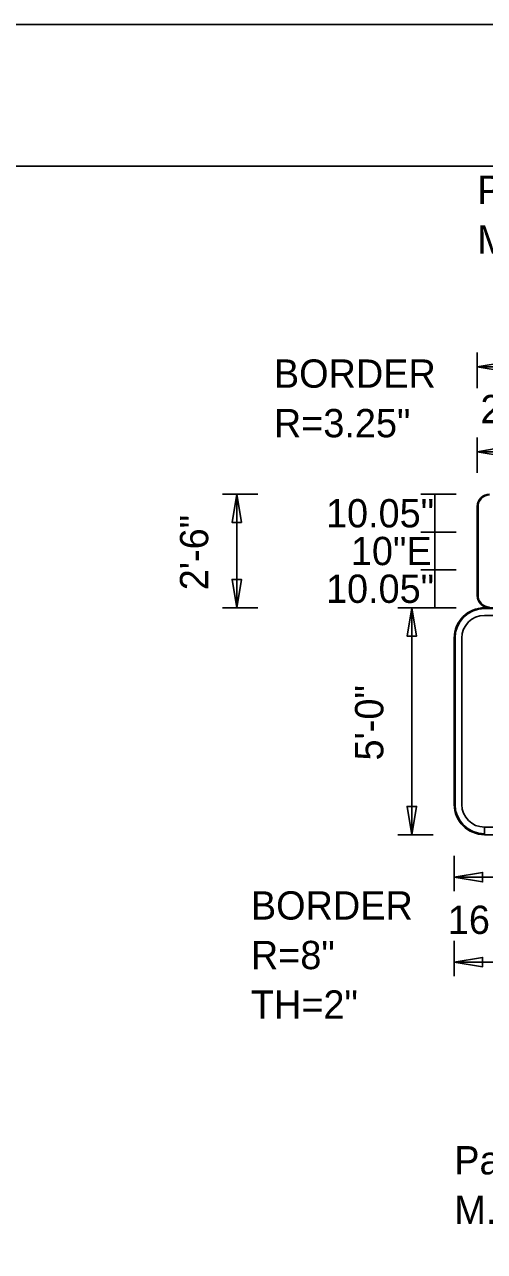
# Model space of a CAD drawing. Extents: x 1806251 to 1809821, y 414895 to 422886.
# Drawn here: x 1809675.736 to 1809676.955, y 415260.976 to 415264.226 of the extents above; entities that cross this region are included whole.
import ezdxf

# ---------------------------------------------------------------- set-up
doc = ezdxf.new("R2010")
doc.units = 0
for name, color, linetype in [('GSBWFILL', 7, 'Continuous'), ('GSCOLORFILL', 7, 'Continuous'), ('GSDIMS', 7, 'Continuous'), ('GSOUTLINE', 7, 'Continuous'), ('GSSHT', 7, 'Continuous')]:
    doc.layers.add(name, color=color, linetype=linetype)

msp = doc.modelspace()

# ---------------------------------------------------------------- linework, layer by layer
at = {"layer": 'GSBWFILL'}
for p, q in [((1809676.9356, 415262.9496), (1809676.9356, 415262.7136)), ((1809678.2356, 415262.6811), (1809676.9546, 415262.6811)), ((1809676.9546, 415262.6611), (1809678.2356, 415262.6611)), ((1809676.8746, 415262.6011), (1809676.8746, 415262.1601)), ((1809676.8946, 415262.1601), (1809676.8946, 415262.6011)), ((1809676.9546, 415262.0801), (1809676.9546, 415262.1001))]:
    msp.add_line(p, q, dxfattribs=at)
for centre, radius, start, end in [((1809676.9681, 415262.9496), 0.0325, 90, 180), ((1809676.9681, 415262.7136), 0.0325, 180, 270), ((1809676.9546, 415262.6011), 0.08, 90, 180), ((1809676.9546, 415262.6011), 0.06, 90, 180), ((1809676.9546, 415262.1601), 0.08, 180, 270), ((1809676.9546, 415262.1601), 0.06, 180, 270)]:
    msp.add_arc(centre, radius, start, end, dxfattribs=at)
at = {"layer": 'GSCOLORFILL'}
for p, q in [((1809676.9356, 415262.9496), (1809676.9356, 415262.7136)), ((1809676.9356, 415262.9496), (1809676.9356, 415262.7136)), ((1809676.9356, 415262.9496), (1809676.9356, 415262.7136)), ((1809676.9376, 415262.7136), (1809676.9376, 415262.9496)), ((1809678.2356, 415262.6811), (1809676.9546, 415262.6811)), ((1809678.2356, 415262.6811), (1809676.9546, 415262.6811)), ((1809678.2356, 415262.6811), (1809676.9546, 415262.6811)), ((1809676.9546, 415262.6791), (1809678.2356, 415262.6791)), ((1809676.9546, 415262.6611), (1809678.2356, 415262.6611)), ((1809676.8746, 415262.6011), (1809676.8746, 415262.1601)), ((1809676.8746, 415262.6011), (1809676.8746, 415262.1601)), ((1809676.8746, 415262.6011), (1809676.8746, 415262.1601)), ((1809676.8766, 415262.1601), (1809676.8766, 415262.6011)), ((1809676.8946, 415262.1601), (1809676.8946, 415262.6011)), ((1809676.9546, 415262.0801), (1809676.9546, 415262.1001)), ((1809676.9546, 415262.0801), (1809676.9546, 415262.0821)), ((1809676.9546, 415262.0801), (1809678.2356, 415262.0801))]:
    msp.add_line(p, q, dxfattribs=at)
for centre, radius, start, end in [((1809676.9681, 415262.9496), 0.0325, 90, 180), ((1809676.9681, 415262.9496), 0.0325, 90, 180), ((1809676.9681, 415262.9496), 0.0325, 90, 180), ((1809676.9681, 415262.9496), 0.0305, 90, 180), ((1809676.9681, 415262.7136), 0.0325, 180, 270), ((1809676.9681, 415262.7136), 0.0325, 180, 270), ((1809676.9681, 415262.7136), 0.0325, 180, 270), ((1809676.9681, 415262.7136), 0.0305, 180, 270), ((1809676.9546, 415262.6011), 0.08, 90, 180), ((1809676.9546, 415262.6011), 0.08, 90, 180), ((1809676.9546, 415262.6011), 0.08, 90, 180), ((1809676.9546, 415262.6011), 0.078, 90, 180), ((1809676.9546, 415262.6011), 0.06, 90, 180), ((1809676.9546, 415262.1601), 0.08, 180, 270), ((1809676.9546, 415262.1601), 0.08, 180, 270), ((1809676.9546, 415262.1601), 0.08, 180, 270), ((1809676.9546, 415262.1601), 0.078, 180, 270), ((1809676.9546, 415262.1601), 0.06, 180, 270)]:
    msp.add_arc(centre, radius, start, end, dxfattribs=at)
at = {"layer": 'GSDIMS'}
for p, q in [((1809676.9356, 415263.2633), (1809676.9356, 415263.3571)), ((1809676.9356, 415263.3196), (1809678.3156, 415263.3196)), ((1809676.9356, 415263.0383), (1809676.9356, 415263.1321)), ((1809676.9356, 415263.0946), (1809677.1516, 415263.0946)), ((1809676.3543, 415262.9821), (1809676.2606, 415262.9821)), ((1809676.2981, 415262.6811), (1809676.2981, 415262.9821)), ((1809676.8793, 415262.9821), (1809676.7856, 415262.9821)), ((1809676.8231, 415262.8816), (1809676.8231, 415262.9821)), ((1809676.8793, 415262.8816), (1809676.7856, 415262.8816)), ((1809676.8793, 415262.8816), (1809676.7856, 415262.8816)), ((1809676.8231, 415262.8816), (1809676.8231, 415262.7816)), ((1809676.8793, 415262.7816), (1809676.7856, 415262.7816)), ((1809676.8793, 415262.7816), (1809676.7856, 415262.7816)), ((1809676.8231, 415262.6811), (1809676.8231, 415262.7816)), ((1809676.3543, 415262.6811), (1809676.2606, 415262.6811)), ((1809676.8183, 415262.6811), (1809676.7246, 415262.6811)), ((1809676.7621, 415262.0801), (1809676.7621, 415262.6811)), ((1809676.8793, 415262.6811), (1809676.7856, 415262.6811)), ((1809676.8183, 415262.0801), (1809676.7246, 415262.0801)), ((1809676.8746, 415262.0238), (1809676.8746, 415261.9301)), ((1809676.8746, 415261.9676), (1809677.0395, 415261.9676)), ((1809676.8746, 415261.7988), (1809676.8746, 415261.7051)), ((1809676.8746, 415261.7426), (1809678.3156, 415261.7426))]:
    msp.add_line(p, q, dxfattribs=at)
for points in [[(1809676.9356, 415263.3196), (1809677.0106, 415263.3071), (1809677.0106, 415263.3321)], [(1809676.9356, 415263.0946), (1809677.0106, 415263.0821), (1809677.0106, 415263.1071)], [(1809676.2981, 415262.9821), (1809676.3106, 415262.9071), (1809676.2856, 415262.9071)], [(1809676.2981, 415262.6811), (1809676.3106, 415262.7561), (1809676.2856, 415262.7561)], [(1809676.7621, 415262.6811), (1809676.7746, 415262.6061), (1809676.7496, 415262.6061)], [(1809676.7621, 415262.0801), (1809676.7746, 415262.1551), (1809676.7496, 415262.1551)], [(1809676.8746, 415261.9676), (1809676.9496, 415261.9801), (1809676.9496, 415261.9551)], [(1809676.8746, 415261.7426), (1809676.9496, 415261.7551), (1809676.9496, 415261.7301)]]:
    msp.add_lwpolyline(points, close=True, dxfattribs=at)
at = {"layer": 'GSOUTLINE'}
for p, q in [((1809676.9356, 415262.9496), (1809676.9356, 415262.7136)), ((1809678.2356, 415262.6811), (1809676.9546, 415262.6811)), ((1809678.2356, 415262.6611), (1809676.9546, 415262.6611)), ((1809676.8746, 415262.6011), (1809676.8746, 415262.1601)), ((1809676.8946, 415262.6011), (1809676.8946, 415262.1601)), ((1809676.9546, 415262.1001), (1809678.2356, 415262.1001)), ((1809676.9546, 415262.0801), (1809678.2356, 415262.0801))]:
    msp.add_line(p, q, dxfattribs=at)
for centre, radius, start, end in [((1809676.9681, 415262.9496), 0.0325, 90, 180), ((1809676.9681, 415262.7136), 0.0325, 180, 270), ((1809676.9546, 415262.6011), 0.08, 90, 180), ((1809676.9546, 415262.6011), 0.06, 90, 180), ((1809676.9546, 415262.1601), 0.08, 180, 270), ((1809676.9546, 415262.1601), 0.06, 180, 270)]:
    msp.add_arc(centre, radius, start, end, dxfattribs=at)
at = {"layer": 'GSSHT'}
msp.add_line((1809672.1349, 415264.2262), (1809684.8891, 415264.2262), dxfattribs=at)
msp.add_lwpolyline([(1809672.634, 415263.8512), (1809684.6381, 415263.8512), (1809684.6381, 415256.3475), (1809672.634, 415256.3475)], close=True, dxfattribs=at)

# ---------------------------------------------------------------- texts
at = {"layer": 'GSDIMS'}
for s, p in [('Panel Style: tab1.bsi', (1809676.9356, 415263.7508)), ('M.U.T.C.D.: 2009 Edition', (1809676.9356, 415263.6196)), ('BORDER', (1809676.3966, 415263.2641)), ('21.6"', (1809676.9441, 415263.1701)), ('R=3.25"', (1809676.3966, 415263.1328)), ('10.05"', (1809676.5346, 415262.8941)), ('10"E', (1809676.6006, 415262.7941)), ('10.05"', (1809676.5346, 415262.6941)), ('BORDER', (1809676.3356, 415261.8551)), ('16.5"', (1809676.8575, 415261.8171)), ('R=8"', (1809676.3356, 415261.7238)), ('TH=2"', (1809676.3356, 415261.5926)), ('Panel Style: guide_fwy_overhead.ssi', (1809676.8746, 415261.1801)), ('M.U.T.C.D.: 2009 Edition', (1809676.8746, 415261.0488))]:
    msp.add_text(s, height=0.075, dxfattribs=at).set_placement(p)
for s, p in [('2\'-6"', (1809676.2226, 415262.7276)), ('5\'-0"', (1809676.6866, 415262.2766))]:
    msp.add_text(s, height=0.075, rotation=90, dxfattribs=at).set_placement(p)

doc.saveas('drawing.dxf')
